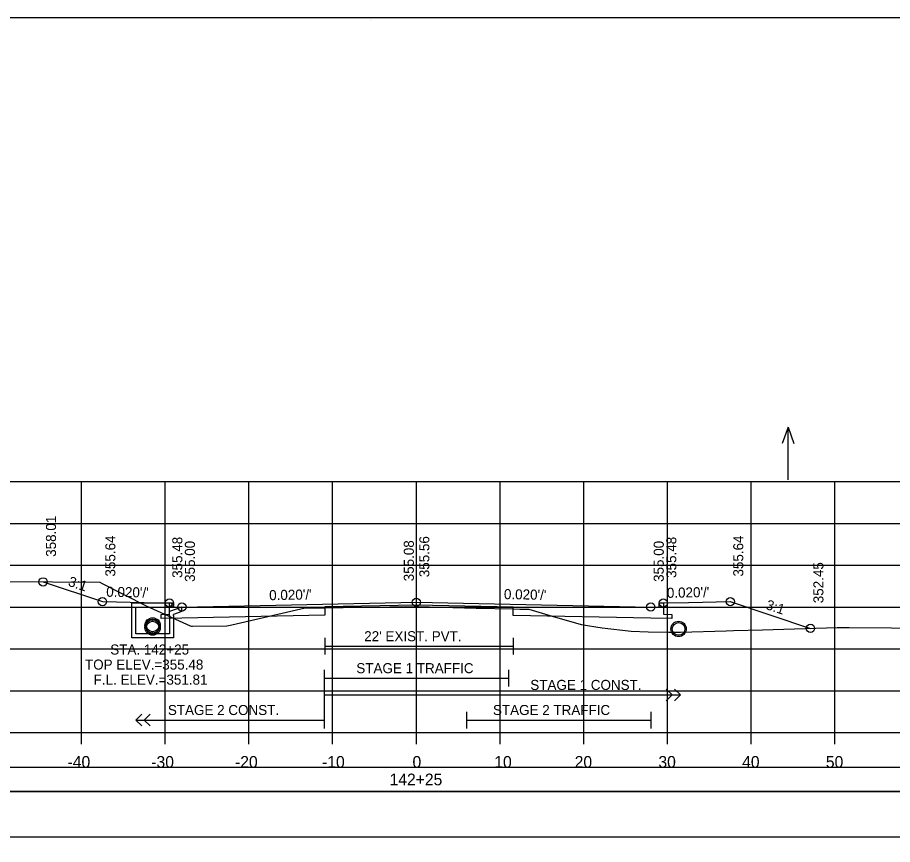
# Model space of a CAD drawing. Extents: x 1368122 to 1710785, y 373130 to 557566.
# Drawn here: x 1368641.2 to 1368745.8, y 379214.4 to 379313.2 of the extents above; entities that cross this region are included whole.
import ezdxf

# ---------------------------------------------------------------- set-up
doc = ezdxf.new("R2010")
doc.units = 0
for name, color, linetype in [('R_Alt Surface', 7, 'Continuous'), ('R_Axis', 7, 'Continuous'), ('R_Axis Annot', 7, 'Continuous'), ('R_Border', 7, 'Continuous'), ('R_Exist Surface', 7, 'Continuous'), ('R_Fin Surface', 7, 'Continuous'), ('R_Grid', 7, 'Continuous'), ('R_No Plot', 7, 'Continuous'), ('R_Striping', 7, 'Continuous'), ('R_Water', 7, 'Continuous'), ('R_Water Annot', 7, 'Continuous'), ('R_Xsect Elev', 7, 'Continuous'), ('R_Xsect Slope', 7, 'Continuous')]:
    doc.layers.add(name, color=color, linetype=linetype)

msp = doc.modelspace()

# ---------------------------------------------------------------- linework, layer by layer
msp.add_lwpolyline([(1368539.73, 379215.3), (1368838.03, 379215.3), (1368838.03, 379220.71), (1368539.73, 379220.71)], close=True)
at = {"layer": 'R_Alt Surface'}
for points in [[(1368718.38, 379243.26), (1368718.38, 379241.91), (1368719.38, 379241.89), (1368719.38, 379241.39), (1368716.88, 379241.44), (1368700.44, 379241.78), (1368700.44, 379242.78), (1368688.88, 379243.01), (1368677.96, 379242.79), (1368677.96, 379241.79), (1368660.88, 379241.44), (1368658.38, 379241.39), (1368658.38, 379241.89), (1368659.38, 379241.91), (1368659.38, 379243.26)], [(1368677.96, 379239.09), (1368677.96, 379237.09)], [(1368700.44, 379239.09), (1368700.44, 379237.09)], [(1368677.96, 379238.09), (1368700.44, 379238.09)]]:
    msp.add_lwpolyline(points, dxfattribs=at)
msp.add_lwpolyline([(1368539.73, 379220.77), (1368838.03, 379220.77), (1368838.03, 379223.58), (1368539.73, 379223.58)], close=True, dxfattribs=at)
at = {"layer": 'R_Axis'}
for p, q in [((1368538.88, 379227.77), (1368838.88, 379227.77)), ((1368648.88, 379226.37), (1368648.88, 379227.77)), ((1368658.88, 379226.37), (1368658.88, 379227.77)), ((1368668.88, 379226.37), (1368668.88, 379227.77)), ((1368678.88, 379226.37), (1368678.88, 379227.77)), ((1368688.88, 379226.37), (1368688.88, 379227.77)), ((1368698.88, 379226.37), (1368698.88, 379227.77)), ((1368708.88, 379226.37), (1368708.88, 379227.77)), ((1368718.88, 379226.37), (1368718.88, 379227.77)), ((1368728.88, 379226.37), (1368728.88, 379227.77)), ((1368738.88, 379226.37), (1368738.88, 379227.77))]:
    msp.add_line(p, q, dxfattribs=at)
at = {"layer": 'R_Border'}
for p, q in [((1368530.88, 379313.23), (1368847.06, 379313.23)), ((1368683.4, 379312.97), (1368683.4, 379312.97)), ((1368683.4, 379312.97), (1368683.4, 379312.97))]:
    msp.add_line(p, q, dxfattribs=at)
at = {"layer": 'R_Exist Surface'}
msp.add_lwpolyline([(1368632.06, 379245.87), (1368645.4, 379245.77), (1368651.06, 379245.73), (1368651.36, 379245.58), (1368656.6, 379242.94), (1368661.86, 379240.55), (1368662.01, 379240.49), (1368662.13, 379240.49), (1368666.25, 379240.52), (1368666.84, 379240.66), (1368675.61, 379242.67), (1368677.01, 379242.68), (1368677.96, 379242.7), (1368682.32, 379242.76), (1368689.06, 379242.85), (1368696.02, 379242.66), (1368700.44, 379242.55), (1368701.22, 379242.53), (1368702.33, 379242.52), (1368705.09, 379241.7), (1368708.58, 379240.69), (1368711.08, 379240.29), (1368714.52, 379239.91), (1368716.58, 379239.83), (1368719.05, 379239.78), (1368720.43, 379239.78), (1368725.9, 379239.92), (1368726.77, 379239.96), (1368730.22, 379240.04), (1368739.14, 379240.33), (1368740.58, 379240.32), (1368745.62, 379240.3), (1368759.74, 379240.15)], dxfattribs=at)
msp.add_circle((1368720.2, 379240.16), 0.917, dxfattribs=at)
at = {"layer": 'R_Fin Surface'}
msp.add_lwpolyline([(1368644.29, 379245.78), (1368651.38, 379243.42), (1368656.38, 379243.32), (1368659.38, 379243.26), (1368659.88, 379243.26), (1368659.88, 379242.76), (1368660.88, 379242.78), (1368688.88, 379243.34), (1368716.88, 379242.78), (1368717.88, 379242.76), (1368717.88, 379243.26), (1368718.38, 379243.26), (1368721.38, 379243.32), (1368726.38, 379243.42), (1368735.95, 379240.23)], dxfattribs=at)
at = {"layer": 'R_Grid'}
for p, q in [((1368538.88, 379257.77), (1368838.88, 379257.77)), ((1368648.88, 379227.77), (1368648.88, 379257.77)), ((1368658.88, 379227.77), (1368658.88, 379257.77)), ((1368668.88, 379227.77), (1368668.88, 379257.77)), ((1368678.88, 379227.77), (1368678.88, 379257.77)), ((1368688.88, 379227.77), (1368688.88, 379257.77)), ((1368698.88, 379227.77), (1368698.88, 379257.77)), ((1368708.88, 379227.77), (1368708.88, 379257.77)), ((1368718.88, 379227.77), (1368718.88, 379257.77)), ((1368728.88, 379227.77), (1368728.88, 379257.77)), ((1368738.88, 379227.77), (1368738.88, 379257.77)), ((1368538.88, 379252.77), (1368838.88, 379252.77)), ((1368538.88, 379247.77), (1368838.88, 379247.77)), ((1368538.88, 379242.77), (1368838.88, 379242.77)), ((1368538.88, 379237.77), (1368838.88, 379237.77)), ((1368538.88, 379232.77), (1368838.88, 379232.77)), ((1368538.88, 379227.77), (1368838.88, 379227.77))]:
    msp.add_line(p, q, dxfattribs=at)
at = {"layer": 'R_No Plot'}
msp.add_lwpolyline([(1368764.8, 379313.23), (1368784.42, 379313.23), (1368784.42, 379303.35), (1368800.53, 379303.35), (1368823.73, 379303.35), (1368823.85, 379275.2), (1368847.06, 379275.2), (1368847.06, 379107.77), (1368530.88, 379107.77), (1368530.88, 379313.23)], close=True, dxfattribs=at)
for centre, radius in [((1368644.29, 379245.78), 0.5), ((1368651.38, 379243.42), 0.5), ((1368659.38, 379243.26), 0.5), ((1368660.88, 379242.78), 0.5), ((1368688.88, 379243.34), 0.5), ((1368716.88, 379242.78), 0.5), ((1368718.38, 379243.26), 0.5), ((1368726.38, 379243.42), 0.5), ((1368657.38, 379240.58), 0.917), ((1368657.38, 379240.33), 0.917), ((1368735.95, 379240.23), 0.5)]:
    msp.add_circle(centre, radius, dxfattribs=at)
at = {"layer": 'R_Striping'}
for p, q in [((1368719.42, 379232.27), (1368718.71, 379232.98)), ((1368720.42, 379232.27), (1368719.71, 379232.98)), ((1368718.71, 379231.57), (1368719.42, 379232.27)), ((1368719.71, 379231.57), (1368720.42, 379232.27)), ((1368655.38, 379229.27), (1368656.09, 379229.98)), ((1368656.38, 379229.27), (1368657.09, 379229.98)), ((1368655.38, 379229.27), (1368677.88, 379229.27)), ((1368656.09, 379228.57), (1368655.38, 379229.27)), ((1368657.09, 379228.57), (1368656.38, 379229.27))]:
    msp.add_line(p, q, dxfattribs=at)
for points in [[(1368677.88, 379235.27), (1368677.88, 379228.27)], [(1368699.88, 379235.27), (1368699.88, 379233.27)], [(1368677.88, 379234.27), (1368699.88, 379234.27)], [(1368677.88, 379232.27), (1368720.42, 379232.27)], [(1368694.88, 379230.27), (1368694.88, 379228.27)], [(1368716.88, 379230.27), (1368716.88, 379228.27)], [(1368694.88, 379229.27), (1368716.88, 379229.27)]]:
    msp.add_lwpolyline(points, dxfattribs=at)
at = {"layer": 'R_Water'}
for p, q in [((1368654.88, 379243.26), (1368659.63, 379243.26)), ((1368654.88, 379241.76), (1368654.88, 379243.26)), ((1368659.71, 379243.09), (1368659.38, 379242.76)), ((1368659.71, 379243.09), (1368659.63, 379243.26)), ((1368655.38, 379241.76), (1368655.38, 379242.76)), ((1368655.38, 379242.76), (1368659.38, 379242.76)), ((1368660.88, 379242.78), (1368659.38, 379242.26)), ((1368659.38, 379241.76), (1368659.38, 379242.26)), ((1368660.88, 379242.25), (1368659.88, 379241.9)), ((1368659.88, 379241.76), (1368659.88, 379241.9))]:
    msp.add_line(p, q, dxfattribs=at)
for points in [[(1368660.88, 379242.25), (1368660.88, 379242.78)], [(1368659.88, 379241.76), (1368659.88, 379239.08), (1368657.38, 379239.08), (1368654.88, 379239.08), (1368654.88, 379241.76)], [(1368659.38, 379241.76), (1368659.38, 379239.58), (1368657.38, 379239.58), (1368655.38, 379239.58), (1368655.38, 379241.76)]]:
    msp.add_lwpolyline(points, dxfattribs=at)
for centre in [(1368657.38, 379240.58), (1368657.38, 379240.33), (1368720.2, 379240.16)]:
    msp.add_circle(centre, 0.75, dxfattribs=at)
at = {"layer": 'R_Water Annot'}
for p, q in [((1368733.27, 379264.26), (1368732.57, 379262.33)), ((1368733.27, 379257.97), (1368733.27, 379264.26)), ((1368733.27, 379264.26), (1368733.97, 379262.33))]:
    msp.add_line(p, q, dxfattribs=at)
at = {"layer": 'R_Xsect Elev'}
msp.add_line((1368688.88, 379242.85), (1368688.88, 379252.85), dxfattribs=at)

# ---------------------------------------------------------------- texts
at = {"layer": 'R_Axis Annot'}
for s, p in [('-40', (1368647.22, 379223.57)), ('-30', (1368657.22, 379223.57)), ('-20', (1368667.22, 379223.57)), ('-10', (1368677.62, 379223.57)), ('0', (1368688.42, 379223.57)), ('10', (1368698.19, 379223.57)), ('20', (1368707.79, 379223.57)), ('30', (1368717.79, 379223.57)), ('40', (1368727.79, 379223.57)), ('50', (1368737.79, 379223.57)), ('142+25', (1368685.68, 379221.47))]:
    msp.add_text(s, height=1.4, dxfattribs=at).set_placement(p)
at = {"layer": 'R_Striping'}
for s, p in [('STAGE 1 TRAFFIC', (1368681.71, 379234.87)), ('STAGE 1 CONST.', (1368702.49, 379232.87)), ('STAGE 2 CONST.', (1368659.2, 379229.87)), ('STAGE 2 TRAFFIC', (1368698.03, 379229.87))]:
    msp.add_text(s, height=1.2, dxfattribs=at).set_placement(p)
at = {"layer": 'R_Water'}
msp.add_text("22' EXIST. PVT.", height=1.2, dxfattribs=at).set_placement((1368682.65, 379238.69))
at = {"layer": 'R_Water Annot'}
for s, p in [('STA. 142+25', (1368652.32, 379237.1)), ('TOP ELEV.=355.48', (1368649.3, 379235.3)), ('F.L. ELEV.=351.81', (1368650.33, 379233.5))]:
    msp.add_text(s, height=1.2, dxfattribs=at).set_placement(p)
at = {"layer": 'R_Xsect Elev'}
for s, p in [('358.01', (1368645.84, 379248.78)), ('355.64', (1368652.93, 379246.42)), ('355.64', (1368727.93, 379246.42)), ('355.48', (1368660.93, 379246.26)), ('355.00', (1368662.43, 379245.78)), ('355.08', (1368688.58, 379245.85)), ('355.56', (1368690.43, 379246.34)), ('355.00', (1368718.43, 379245.78)), ('355.48', (1368719.93, 379246.26)), ('352.45', (1368737.5, 379243.23))]:
    msp.add_text(s, height=1.2, rotation=90, dxfattribs=at).set_placement(p)
at = {"layer": 'R_Xsect Slope'}
for s, rotation, p in [('3:1', 341.5668, (1368647.2, 379245.34)), ("0.020'/'", 358.8542, (1368651.83, 379244.01)), ("0.020'/'", 1.1458, (1368718.81, 379243.87)), ("0.020'/'", 1.1458, (1368671.31, 379243.59)), ("0.020'/'", 358.8542, (1368699.33, 379243.73)), ('3:1', 341.5651, (1368730.53, 379242.56))]:
    msp.add_text(s, height=1.2, rotation=rotation, dxfattribs=at).set_placement(p)

doc.saveas('drawing.dxf')
